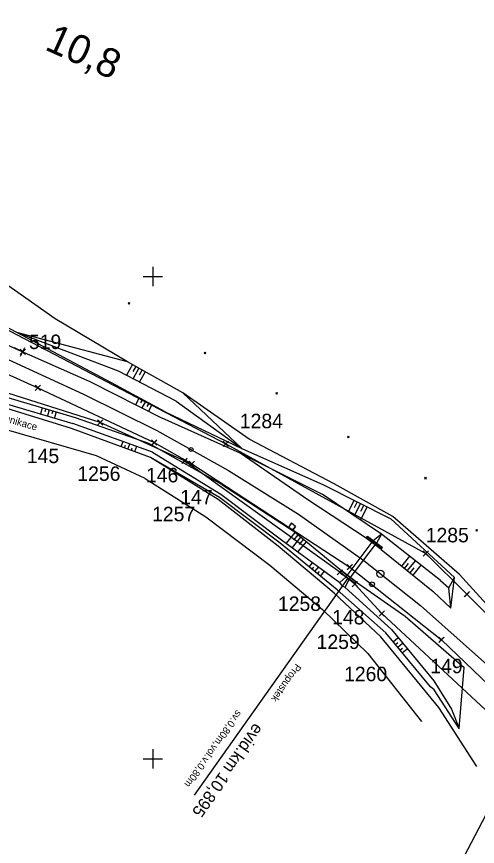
# Model space of a CAD drawing. Extents: x -866402 to -860377, y -1041908 to -1038598.
# Drawn here: x -861628.2 to -861532.8, y -1039718.2 to -1039546.1 of the extents above; entities that cross this region are included whole.
import ezdxf

# ---------------------------------------------------------------- set-up
doc = ezdxf.new("R2010")
doc.units = 0
for name, color, linetype in [('PS 01 prvky', 7, 'Continuous'), ('PS 02 trasa', 7, 'Continuous'), ('SZDC', 7, 'Continuous'), ('Vrstva 1', 7, 'Continuous'), ('Vrstva 12', 7, 'Continuous'), ('Vrstva 17', 7, 'Continuous'), ('Vrstva 19', 7, 'Continuous'), ('Vrstva 48', 7, 'Continuous'), ('Vrstva 49', 7, 'Continuous'), ('Vrstva 5', 7, 'Continuous'), ('Vrstva 51', 7, 'Continuous'), ('Vrstva 60', 7, 'Continuous'), ('Vrstva 7', 7, 'Continuous')]:
    doc.layers.add(name, color=color, linetype=linetype)

msp = doc.modelspace()

# ---------------------------------------------------------------- linework, layer by layer
at = {"layer": 'PS 01 prvky'}
for p, q in [((-861628.74, -1039614.71), (-861626.95, -1039615.6)), ((-861627.4, -1039616.5), (-861626.5, -1039614.71))]:
    msp.add_line(p, q, dxfattribs=at)
at = {"layer": 'PS 02 trasa'}
msp.add_lwpolyline([(-861734.94, -1039565.48), (-861714.17, -1039579.85), (-861692.5, -1039591.72), (-861679.17, -1039597.93), (-861669.42, -1039602.48), (-861646.49, -1039612.82), (-861623.81, -1039623.04), (-861599.73, -1039634.4), (-861591.94, -1039638.84), (-861559.23, -1039660.24), (-861540.24, -1039675.31), (-861522.22, -1039692.58), (-861505.35, -1039711.25), (-861489.08, -1039730.28), (-861472.81, -1039749.33), (-861456.55, -1039768.41), (-861440.35, -1039787.41)], dxfattribs=at)
at = {"layer": 'SZDC'}
for points in [[(-861729.85, -1039553), (-861707.85, -1039572.19), (-861683.49, -1039587.43), (-861648.26, -1039601.57), (-861584.91, -1039634.69), (-861543.49, -1039657.42), (-861534.95, -1039665.88), (-861527.09, -1039673.66), (-861519.15, -1039681.53), (-861498.94, -1039705.92), (-861489.43, -1039717.4), (-861392.94, -1039828.48), (-861296.45, -1039939.55), (-861273.55, -1039965.91), (-861261.75, -1039976.4), (-861207.66, -1040016.44)], [(-861236.71, -1040010.09), (-861295.08, -1039961.46), (-861327.14, -1039923.72), (-861355.62, -1039890.18), (-861362.07, -1039906.25), (-861375.91, -1039876.55), (-861379.94, -1039865.44), (-861377.18, -1039864.81), (-861381.07, -1039860.23), (-861505.7, -1039713.51), (-861552.61, -1039669.88), (-861558.17, -1039663.76), (-861561.3, -1039661.32), (-861593.45, -1039638.2), (-861610.89, -1039630.24), (-861649.01, -1039618.14), (-861669.39, -1039610.88), (-861739.98, -1039582.51)]]:
    msp.add_lwpolyline(points, dxfattribs=at)
at = {"layer": 'Vrstva 1'}
msp.add_lwpolyline([(-861629.98, -1039617.19), (-861614.37, -1039624.37), (-861599.2, -1039631.91), (-861584.31, -1039640.17), (-861569.86, -1039649.29), (-861556.31, -1039658.9), (-861544.58, -1039668.2), (-861531.3, -1039680.04), (-861519.43, -1039691.88), (-861508.19, -1039704.07), (-861497.3, -1039716.49), (-861486.21, -1039729.46)], dxfattribs=at)
msp.add_lwpolyline([(-861631.44, -1039903.51), (-860515.05, -1040487.66), (-860377.36, -1040224.52), (-861493.75, -1039640.37)], close=True, dxfattribs=at)
msp.add_circle((-861592.09, -1039635.85), 0.4, dxfattribs=at)
at = {"layer": 'Vrstva 12'}
for p, q in [((-861571.88, -1039651.96), (-861571.9, -1039652.06)), ((-861571.09, -1039652.59), (-861571.05, -1039652.68))]:
    msp.add_line(p, q, dxfattribs=at)
for points in [[(-861570.45, -1039651.79), (-861571.05, -1039652.68), (-861571.9, -1039652.06), (-861571.29, -1039651.12)], [(-861570.45, -1039651.79), (-861571.29, -1039651.12), (-861571.88, -1039651.96), (-861571.09, -1039652.59), (-861570.45, -1039651.79)]]:
    msp.add_lwpolyline(points, dxfattribs=at)
at = {"layer": 'Vrstva 17'}
for p, q in [((-861555.67, -1039653.9), (-861552.5, -1039656.29)), ((-861561.22, -1039661.26), (-861558.01, -1039663.65))]:
    msp.add_line(p, q, dxfattribs=at)
for points in [[(-861593.79, -1039624.09), (-861605.28, -1039617.64), (-861620.25, -1039608.74), (-861637.16, -1039596.88), (-861645.51, -1039590.01)], [(-861493.56, -1039713.17), (-861503.83, -1039700.67), (-861514.86, -1039686.11), (-861525.84, -1039673.7), (-861528.85, -1039670.22), (-861536.51, -1039661.75), (-861550.27, -1039649.73), (-861562.48, -1039642.97), (-861580.09, -1039633.69), (-861593.79, -1039624.09)]]:
    msp.add_lwpolyline(points, dxfattribs=at)
at = {"layer": 'Vrstva 19'}
for p, q in [((-861555.47, -1039653.96), (-861555.75, -1039654.28)), ((-861555.75, -1039654.29), (-861555.75, -1039654.28)), ((-861552.82, -1039656.52), (-861555.75, -1039654.29)), ((-861555.47, -1039653.96), (-861555.47, -1039653.96)), ((-861555.47, -1039653.96), (-861554.35, -1039654.81)), ((-861559.98, -1039662.27), (-861554.35, -1039654.81)), ((-861559.97, -1039662.28), (-861554.35, -1039654.81)), ((-861559.34, -1039662.74), (-861553.71, -1039655.3)), ((-861559.34, -1039662.74), (-861553.71, -1039655.3)), ((-861553.71, -1039655.3), (-861552.53, -1039656.19)), ((-861552.82, -1039656.52), (-861552.53, -1039656.19)), ((-861552.53, -1039656.19), (-861552.53, -1039656.19)), ((-861552.82, -1039656.52), (-861552.74, -1039656.57)), ((-861561.22, -1039661.34), (-861560.93, -1039660.99)), ((-861561.22, -1039661.34), (-861558.15, -1039663.63)), ((-861561, -1039660.94), (-861560.93, -1039660.99)), ((-861560.93, -1039660.99), (-861557.82, -1039663.34)), ((-861559.65, -1039662.54), (-861591.46, -1039707.53)), ((-861558.15, -1039663.63), (-861557.82, -1039663.34)), ((-861558.1, -1039663.71), (-861557.82, -1039663.34)), ((-861558.1, -1039663.71), (-861558.08, -1039663.71)), ((-861557.82, -1039663.33), (-861557.82, -1039663.34)), ((-861557.82, -1039663.34), (-861557.82, -1039663.34))]:
    msp.add_line(p, q, dxfattribs=at)
for points in [[(-861555.52, -1039653.87), (-861555.81, -1039654.25), (-861555.82, -1039654.25)], [(-861552.74, -1039656.57), (-861555.82, -1039654.25), (-861555.52, -1039653.88), (-861552.48, -1039656.18)], [(-861555.81, -1039654.25), (-861555.75, -1039654.29), (-861555.47, -1039653.96), (-861552.53, -1039656.19)], [(-861552.48, -1039656.18), (-861555.52, -1039653.87), (-861555.52, -1039653.88)], [(-861554.35, -1039654.81), (-861554.35, -1039654.81), (-861553.71, -1039655.3), (-861553.71, -1039655.3)], [(-861552.53, -1039656.19), (-861552.82, -1039656.51), (-861552.82, -1039656.52)], [(-861552.74, -1039656.57), (-861552.48, -1039656.18), (-861552.48, -1039656.18), (-861552.74, -1039656.57), (-861552.74, -1039656.57)], [(-861561, -1039660.94), (-861561, -1039660.94), (-861561.29, -1039661.3)], [(-861557.82, -1039663.34), (-861561, -1039660.94), (-861561.29, -1039661.3), (-861558.1, -1039663.71)], [(-861558.08, -1039663.71), (-861561.29, -1039661.3), (-861561.29, -1039661.3)], [(-861561.22, -1039661.34), (-861560.93, -1039660.99), (-861561.22, -1039661.34)], [(-861561.22, -1039661.34), (-861559.97, -1039662.28), (-861559.98, -1039662.27), (-861559.34, -1039662.74), (-861559.34, -1039662.74), (-861558.15, -1039663.63)], [(-861557.82, -1039663.34), (-861558.15, -1039663.63), (-861558.15, -1039663.63)], [(-861558.08, -1039663.71), (-861557.82, -1039663.33), (-861557.82, -1039663.34)]]:
    msp.add_lwpolyline(points, dxfattribs=at)
at = {"layer": 'Vrstva 48'}
for p, q in [((-861604.21, -1039618.24), (-861605.45, -1039620.45)), ((-861603.55, -1039618.61), (-861604.17, -1039619.7)), ((-861602.9, -1039618.97), (-861604.12, -1039621.14)), ((-861602.25, -1039619.34), (-861602.85, -1039620.42)), ((-861601.59, -1039619.71), (-861602.79, -1039621.84)), ((-861602.84, -1039625.15), (-861603.61, -1039626.56)), ((-861602.18, -1039625.51), (-861602.56, -1039626.2)), ((-861601.52, -1039625.86), (-861602.27, -1039627.23)), ((-861600.86, -1039626.22), (-861601.23, -1039626.9)), ((-861600.21, -1039626.58), (-861600.93, -1039627.91)), ((-861622.92, -1039627.21), (-861623.28, -1039628.46)), ((-861622.2, -1039627.43), (-861622.38, -1039628.05)), ((-861621.48, -1039627.64), (-861621.84, -1039628.89)), ((-861620.76, -1039627.85), (-861620.94, -1039628.47)), ((-861620.04, -1039628.06), (-861620.4, -1039629.31)), ((-861606.58, -1039635.24), (-861606.18, -1039634.17)), ((-861605.87, -1039635.5), (-861605.68, -1039634.96)), ((-861605.17, -1039635.76), (-861604.77, -1039634.68)), ((-861604.46, -1039636.02), (-861604.27, -1039635.48)), ((-861603.76, -1039636.28), (-861603.36, -1039635.19)), ((-861558.32, -1039646.37), (-861559.54, -1039648.75)), ((-861557.66, -1039646.71), (-861558.28, -1039647.94)), ((-861556.99, -1039647.05), (-861558.28, -1039649.6)), ((-861556.32, -1039647.4), (-861556.99, -1039648.71)), ((-861555.65, -1039647.73), (-861557.03, -1039650.44)), ((-861570.58, -1039653.07), (-861572.38, -1039655.26)), ((-861569.42, -1039654.02), (-861571.17, -1039656.15)), ((-861570, -1039653.55), (-861570.89, -1039654.62)), ((-861568.84, -1039654.5), (-861569.7, -1039655.54)), ((-861568.26, -1039654.97), (-861569.95, -1039657.03)), ((-861548.45, -1039660.03), (-861546.81, -1039657.99)), ((-861567.61, -1039660.21), (-861566.86, -1039659.3)), ((-861547.87, -1039660.5), (-861547.05, -1039659.48)), ((-861547.29, -1039660.97), (-861545.63, -1039658.92)), ((-861567.03, -1039660.69), (-861566.64, -1039660.22)), ((-861566.45, -1039661.17), (-861565.64, -1039660.19)), ((-861565.88, -1039661.65), (-861565.46, -1039661.14)), ((-861565.3, -1039662.12), (-861564.43, -1039661.07)), ((-861546.7, -1039661.44), (-861545.87, -1039660.41)), ((-861546.12, -1039661.91), (-861544.45, -1039659.85)), ((-861550.25, -1039675.71), (-861549.23, -1039674.86)), ((-861549.77, -1039676.29), (-861549.26, -1039675.86)), ((-861549.3, -1039676.86), (-861548.27, -1039676.02)), ((-861548.82, -1039677.44), (-861548.31, -1039677.02)), ((-861548.34, -1039678.02), (-861547.32, -1039677.17))]:
    msp.add_line(p, q, dxfattribs=at)
at = {"layer": 'Vrstva 49'}
for p, q in [((-861605.13, -1039605.33), (-861604.78, -1039605.69)), ((-861605.13, -1039605.69), (-861604.78, -1039605.33)), ((-861589.4, -1039615.65), (-861589.05, -1039616)), ((-861589.4, -1039616), (-861589.05, -1039615.65)), ((-861581.61, -1039635.65), (-861593.79, -1039624.09)), ((-861574.54, -1039624.01), (-861574.18, -1039624.36)), ((-861574.54, -1039624.36), (-861574.18, -1039624.01)), ((-861595.21, -1039625.8), (-861581.61, -1039635.65)), ((-861597.49, -1039628.06), (-861581.61, -1039635.65)), ((-861600.09, -1039636.37), (-861616.55, -1039630.43)), ((-861581.9, -1039636.64), (-861598.1, -1039629.35)), ((-861559.68, -1039633.09), (-861559.33, -1039633.44)), ((-861559.68, -1039633.44), (-861559.33, -1039633.09)), ((-861585.7, -1039643.08), (-861600.85, -1039634.59)), ((-861581.9, -1039636.64), (-861564.93, -1039645.12)), ((-861567.68, -1039646.43), (-861581.9, -1039636.64)), ((-861581.61, -1039635.65), (-861564.63, -1039643.16)), ((-861543.71, -1039641.62), (-861543.36, -1039641.97)), ((-861543.71, -1039641.97), (-861543.36, -1039641.62)), ((-861564.63, -1039643.16), (-861550.72, -1039650.25)), ((-861552.64, -1039653.39), (-861564.93, -1039645.12)), ((-861555.81, -1039654.25), (-861567.68, -1039646.43)), ((-861537.51, -1039662.42), (-861550.72, -1039650.25)), ((-861560.93, -1039660.99), (-861571.05, -1039652.68)), ((-861533.14, -1039652.45), (-861532.79, -1039652.8)), ((-861533.14, -1039652.8), (-861532.79, -1039652.45)), ((-861552.64, -1039653.39), (-861554.35, -1039654.81)), ((-861552.64, -1039653.39), (-861553.71, -1039655.3)), ((-861540.41, -1039663.04), (-861552.64, -1039653.39)), ((-861552.74, -1039656.57), (-861541.92, -1039665.31)), ((-861561.25, -1039663.4), (-861559.97, -1039662.28)), ((-861560.2, -1039664.45), (-861559.34, -1039662.74)), ((-861540.41, -1039663.04), (-861538.73, -1039664.55)), ((-861538.3, -1039668.77), (-861537.51, -1039662.42)), ((-861550.61, -1039673.18), (-861560.2, -1039664.45)), ((-861557.82, -1039663.34), (-861547.78, -1039670.43)), ((-861538.3, -1039668.77), (-861541.92, -1039665.31)), ((-861547.78, -1039670.43), (-861535.51, -1039681.04)), ((-861536.58, -1039693.72), (-861535.51, -1039681.04))]:
    msp.add_line(p, q, dxfattribs=at)
for points in [[(-861800.02, -1039472.46), (-861791.33, -1039489.79), (-861784.32, -1039501.82), (-861775.23, -1039515.56), (-861765.55, -1039527.83), (-861753.79, -1039541.16), (-861742.23, -1039552.06), (-861729.5, -1039562.5), (-861717.12, -1039571.2), (-861702.84, -1039579.73), (-861688.14, -1039587.47), (-861673.27, -1039594.57), (-861658.14, -1039601.18), (-861643.02, -1039608.06), (-861628.53, -1039614.89), (-861613.05, -1039621.77), (-861598.1, -1039629.35)], [(-861597.49, -1039628.06), (-861608.55, -1039622.04), (-861628.17, -1039611.58), (-861641.27, -1039604.73), (-861656.44, -1039598.15), (-861670.44, -1039592.92), (-861685.95, -1039585.64), (-861700.43, -1039577.6), (-861713.44, -1039566.69), (-861724.4, -1039557.79), (-861736.43, -1039547.96), (-861748.45, -1039536.17), (-861760.78, -1039520.24), (-861769.59, -1039511.11), (-861778.23, -1039498.91)], [(-861593.79, -1039624.09), (-861605.28, -1039617.64), (-861628.17, -1039611.58)], [(-861595.21, -1039625.8), (-861607.09, -1039619.58), (-861628.17, -1039611.58)], [(-861600.49, -1039637.48), (-861616.86, -1039631.46), (-861632.31, -1039626.72), (-861648.71, -1039622.28), (-861663.99, -1039614.92)], [(-861648.21, -1039620.8), (-861632.07, -1039625.9), (-861616.55, -1039630.43)], [(-861600.85, -1039634.59), (-861616.02, -1039629.25), (-861631.69, -1039624.62)], [(-861600.09, -1039636.37), (-861585.93, -1039645.12), (-861573.34, -1039654.56), (-861561.25, -1039663.4)], [(-861551.76, -1039673.89), (-861561.84, -1039664.98), (-861573.62, -1039655.25), (-861586.21, -1039645.77), (-861600.49, -1039637.48)], [(-861585.7, -1039643.08), (-861571.9, -1039652.06), (-861571.05, -1039652.68)], [(-861554.35, -1039654.81), (-861555.47, -1039653.96), (-861555.75, -1039654.28), (-861555.75, -1039654.29), (-861555.81, -1039654.25)], [(-861553.71, -1039655.3), (-861552.53, -1039656.19), (-861552.82, -1039656.51), (-861552.82, -1039656.52), (-861552.74, -1039656.57)], [(-861559.97, -1039662.28), (-861561.22, -1039661.34), (-861560.93, -1039660.99)], [(-861559.34, -1039662.74), (-861558.15, -1039663.63), (-861557.82, -1039663.34)], [(-861538.3, -1039668.77), (-861538.73, -1039664.55), (-861537.51, -1039662.42)], [(-861560.2, -1039664.45), (-861560.72, -1039664.19), (-861561.25, -1039663.4)], [(-861550.61, -1039673.18), (-861541.82, -1039683.82), (-861538.18, -1039689.73), (-861536.58, -1039693.72)], [(-861536.58, -1039693.72), (-861541.73, -1039685.67), (-861542.49, -1039685.08), (-861551.76, -1039673.89)]]:
    msp.add_lwpolyline(points, dxfattribs=at)
at = {"layer": 'Vrstva 5'}
for p, q in [((-861600, -1039598), (-861600, -1039602)), ((-861602, -1039600), (-861598, -1039600)), ((-861600, -1039698), (-861600, -1039702)), ((-861602, -1039700), (-861598, -1039700))]:
    msp.add_line(p, q, dxfattribs=at)
at = {"layer": 'Vrstva 51'}
for p, q in [((-861564.85, -1039669.02), (-861555.49, -1039678.12)), ((-861555.49, -1039678.12), (-861544.35, -1039692.26))]:
    msp.add_line(p, q, dxfattribs=at)
for points in [[(-861600.49, -1039637.48), (-861616.86, -1039631.46), (-861632.31, -1039626.72), (-861648.71, -1039622.28)], [(-861601.57, -1039641.87), (-861611.67, -1039637.15), (-861649.97, -1039626.09)], [(-861552.78, -1039674.71), (-861562.43, -1039665.61), (-861574.04, -1039655.88), (-861586.49, -1039646.25), (-861600.49, -1039637.48)], [(-861601.57, -1039641.87), (-861589.01, -1039649.82), (-861575.77, -1039659.84), (-861564.85, -1039669.02)], [(-861532.89, -1039701.6), (-861540.76, -1039689.36), (-861552.78, -1039674.71)]]:
    msp.add_lwpolyline(points, dxfattribs=at)
at = {"layer": 'Vrstva 60'}
for p, q in [((-861626.5, -1039616.05), (-861627.5, -1039615.05)), ((-861626.5, -1039615.15), (-861627.5, -1039616.15)), ((-861627.4, -1039616.05), (-861626.4, -1039615.05)), ((-861627.4, -1039615.15), (-861626.4, -1039616.15)), ((-861626.95, -1039615.6), (-861626.95, -1039615.6)), ((-861623.36, -1039623.49), (-861624.36, -1039622.49)), ((-861623.36, -1039622.59), (-861624.36, -1039623.59)), ((-861624.26, -1039623.49), (-861623.26, -1039622.49)), ((-861624.26, -1039622.59), (-861623.26, -1039623.59)), ((-861623.81, -1039623.04), (-861623.81, -1039623.04)), ((-861610.44, -1039630.69), (-861611.44, -1039629.69)), ((-861610.44, -1039629.79), (-861611.44, -1039630.79)), ((-861611.34, -1039630.69), (-861610.34, -1039629.69)), ((-861611.34, -1039629.79), (-861610.34, -1039630.79)), ((-861610.89, -1039630.24), (-861610.89, -1039630.24)), ((-861599.28, -1039634.85), (-861600.28, -1039633.85)), ((-861600.18, -1039634.85), (-861599.18, -1039633.85)), ((-861599.28, -1039633.95), (-861600.28, -1039634.95)), ((-861600.18, -1039633.95), (-861599.18, -1039634.95)), ((-861599.73, -1039634.4), (-861599.73, -1039634.4)), ((-861584.46, -1039635.14), (-861585.46, -1039634.14)), ((-861584.46, -1039634.24), (-861585.46, -1039635.24)), ((-861585.36, -1039635.14), (-861584.36, -1039634.14)), ((-861585.36, -1039634.24), (-861584.36, -1039635.24)), ((-861584.91, -1039634.69), (-861584.91, -1039634.69)), ((-861593, -1039638.65), (-861594, -1039637.65)), ((-861593, -1039637.75), (-861594, -1039638.75)), ((-861593.9, -1039638.65), (-861592.9, -1039637.65)), ((-861593.9, -1039637.75), (-861592.9, -1039638.75)), ((-861593.45, -1039638.2), (-861593.45, -1039638.2)), ((-861591.49, -1039639.29), (-861592.49, -1039638.29)), ((-861591.49, -1039638.39), (-861592.49, -1039639.39)), ((-861592.39, -1039639.29), (-861591.39, -1039638.29)), ((-861592.39, -1039638.39), (-861591.39, -1039639.39)), ((-861591.94, -1039638.84), (-861591.94, -1039638.84)), ((-861543.04, -1039657.87), (-861544.04, -1039656.87)), ((-861543.04, -1039656.97), (-861544.04, -1039657.97)), ((-861543.94, -1039657.87), (-861542.94, -1039656.87)), ((-861543.94, -1039656.97), (-861542.94, -1039657.97)), ((-861543.49, -1039657.42), (-861543.49, -1039657.42)), ((-861558.78, -1039660.69), (-861559.78, -1039659.69)), ((-861559.68, -1039660.69), (-861558.68, -1039659.69)), ((-861560.85, -1039661.77), (-861561.85, -1039660.77)), ((-861560.85, -1039660.87), (-861561.85, -1039661.87)), ((-861561.75, -1039661.77), (-861560.75, -1039660.77)), ((-861561.75, -1039660.87), (-861560.75, -1039661.87)), ((-861561.3, -1039661.32), (-861561.3, -1039661.32)), ((-861558.78, -1039659.79), (-861559.78, -1039660.79)), ((-861559.68, -1039659.79), (-861558.68, -1039660.79)), ((-861559.23, -1039660.24), (-861559.23, -1039660.24)), ((-861557.72, -1039664.21), (-861558.72, -1039663.21)), ((-861557.72, -1039663.31), (-861558.72, -1039664.31)), ((-861558.62, -1039664.21), (-861557.62, -1039663.21)), ((-861558.62, -1039663.31), (-861557.62, -1039664.31)), ((-861558.17, -1039663.76), (-861558.17, -1039663.76)), ((-861534.5, -1039666.33), (-861535.5, -1039665.33)), ((-861534.5, -1039665.43), (-861535.5, -1039666.43)), ((-861535.4, -1039666.33), (-861534.4, -1039665.33)), ((-861535.4, -1039665.43), (-861534.4, -1039666.43)), ((-861534.95, -1039665.88), (-861534.95, -1039665.88)), ((-861552.16, -1039670.33), (-861553.16, -1039669.33)), ((-861552.16, -1039669.43), (-861553.16, -1039670.43)), ((-861553.06, -1039670.33), (-861552.06, -1039669.33)), ((-861553.06, -1039669.43), (-861552.06, -1039670.43)), ((-861552.61, -1039669.88), (-861552.61, -1039669.88)), ((-861539.79, -1039675.76), (-861540.79, -1039674.76)), ((-861539.79, -1039674.86), (-861540.79, -1039675.86)), ((-861540.69, -1039675.76), (-861539.69, -1039674.76)), ((-861540.69, -1039674.86), (-861539.69, -1039675.86)), ((-861540.24, -1039675.31), (-861540.24, -1039675.31))]:
    msp.add_line(p, q, dxfattribs=at)
at = {"layer": 'Vrstva 7'}
msp.add_line((-861554.67, -1039663.79), (-861554.57, -1039663.79), dxfattribs=at)
for centre, radius in [((-861552.89, -1039661.61), 0.75), ((-861554.61, -1039663.79), 0.5)]:
    msp.add_circle(centre, radius, dxfattribs=at)

# ---------------------------------------------------------------- texts
at = {"layer": 'Vrstva 19'}
for s, height, p in [('Propustek', 1.5, (-861570.37, -1039680.14)), ('sv.0,80m,vol.v.0,80m', 1.5, (-861582.62, -1039689.76)), ('evid.km 10,895', 2.5, (-861578.93, -1039692.44))]:
    msp.add_text(s, height=height, rotation=234.7394, dxfattribs=at).set_placement(p)
at = {"layer": 'Vrstva 51'}
msp.add_text('komunikace', height=1.5, rotation=343.903, dxfattribs=at).set_placement((-861634.48, -1039628.97))
at = {"layer": 'Vrstva 60'}
for s, p in [('519', (-861625.67, -1039615.02)), ('1284', (-861581.99, -1039631.44)), ('145', (-861626.11, -1039638.67)), ('1256', (-861615.65, -1039642.35)), ('146', (-861601.43, -1039642.66)), ('147', (-861594.33, -1039647.22)), ('1257', (-861600.17, -1039650.73)), ('1285', (-861543.49, -1039655.1)), ('1258', (-861574.1, -1039669.33)), ('148', (-861562.87, -1039672.12)), ('1259', (-861566.09, -1039677.22)), ('149', (-861542.54, -1039682.24)), ('1260', (-861560.4, -1039683.9))]:
    msp.add_text(s, height=3, dxfattribs=at).set_placement(p)
at = {"layer": 'Vrstva 7'}
msp.add_text('10,8', height=6, rotation=335.8415, dxfattribs=at).set_placement((-861622.62, -1039552.83))

doc.saveas('drawing.dxf')
